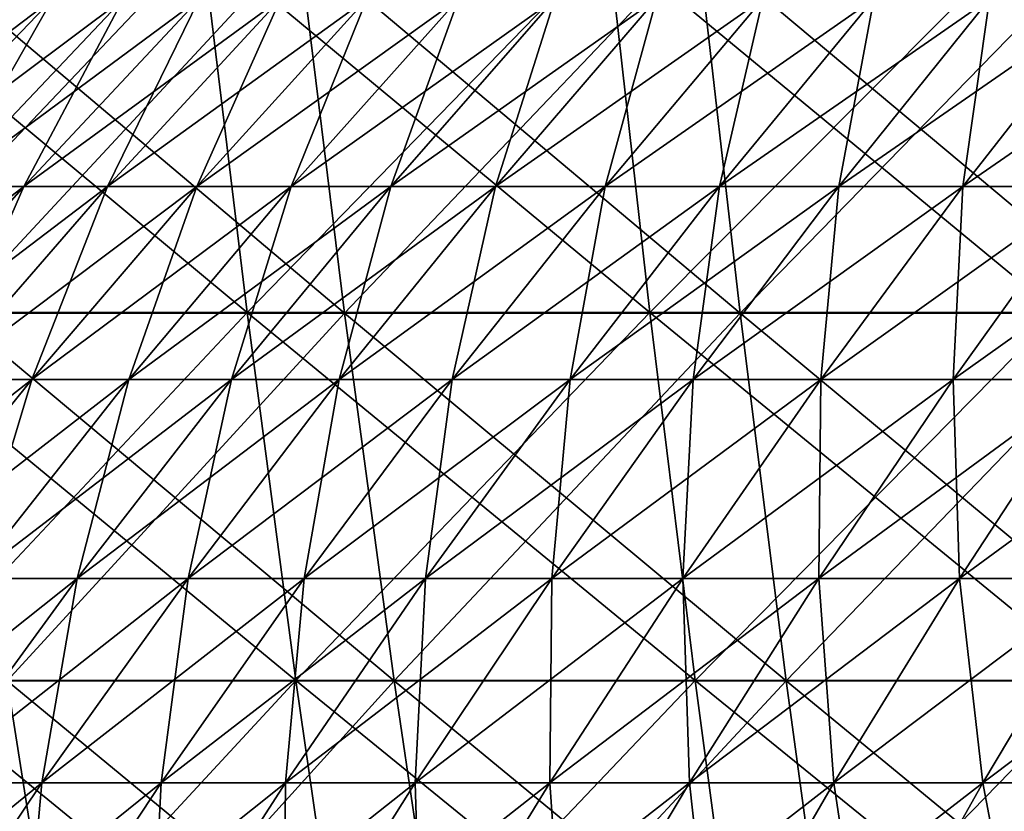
# Model space of a CAD drawing. Header units: millimetres. Extents: x -125 to 125, y -45 to 4025.
# Tile 412 of 656: x -48 to -40, y 3982 to 3989. Entities that reach past the tile are written whole.
import ezdxf

# ---------------------------------------------------------------- set-up
doc = ezdxf.new("R2010")
doc.units = ezdxf.units.MM
doc.header["$LTSCALE"] = 6.999206
for name, color, linetype in [('21', 7, 'CONTINUOUS'), ('22', 7, 'CONTINUOUS'), ('23', 7, 'CONTINUOUS'), ('24', 7, 'CONTINUOUS'), ('26', 7, 'CONTINUOUS'), ('27', 7, 'CONTINUOUS')]:
    doc.layers.add(name, color=color, linetype=linetype)

msp = doc.modelspace()

# ---------------------------------------------------------------- linework, layer by layer
at = {"layer": '21', "color": 7, "linetype": 'CONTINUOUS'}
for points in [[(-49.6822, 3986.3304, 107.9877), (-46.3332, 3986.3304, 109.4664), (-50.0887, 3989.4591, 108.8713), (-49.6822, 3986.3304, 107.9877)], [(-50.0887, 3989.4591, 108.8713), (-46.3332, 3986.3304, 109.4664), (-46.7123, 3989.4591, 110.3621), (-50.0887, 3989.4591, 108.8713)], [(-46.3332, 3986.3304, 109.4664), (-42.9402, 3986.3304, 110.8413), (-46.7123, 3989.4591, 110.3621), (-46.3332, 3986.3304, 109.4664)], [(-46.7123, 3989.4591, 110.3621), (-42.9402, 3986.3304, 110.8413), (-43.2915, 3989.4591, 111.7483), (-46.7123, 3989.4591, 110.3621)], [(-42.9402, 3986.3304, 110.8413), (-39.5064, 3986.3304, 112.1111), (-43.2915, 3989.4591, 111.7483), (-42.9402, 3986.3304, 110.8413)], [(-43.2915, 3989.4591, 111.7483), (-39.5064, 3986.3304, 112.1111), (-39.8297, 3989.4591, 113.0285), (-43.2915, 3989.4591, 111.7483)], [(-49.2415, 3983.2282, 107.0299), (-45.9222, 3983.2282, 108.4955), (-49.6822, 3986.3304, 107.9877), (-49.2415, 3983.2282, 107.0299)], [(-49.6822, 3986.3304, 107.9877), (-45.9222, 3983.2282, 108.4955), (-46.3332, 3986.3304, 109.4664), (-49.6822, 3986.3304, 107.9877)], [(-45.9222, 3983.2282, 108.4955), (-42.5593, 3983.2282, 109.8582), (-46.3332, 3986.3304, 109.4664), (-45.9222, 3983.2282, 108.4955)], [(-46.3332, 3986.3304, 109.4664), (-42.5593, 3983.2282, 109.8582), (-42.9402, 3986.3304, 110.8413), (-46.3332, 3986.3304, 109.4664)], [(-42.5593, 3983.2282, 109.8582), (-39.156, 3983.2282, 111.1167), (-42.9402, 3986.3304, 110.8413), (-42.5593, 3983.2282, 109.8582)], [(-42.9402, 3986.3304, 110.8413), (-39.156, 3983.2282, 111.1167), (-39.5064, 3986.3304, 112.1111), (-42.9402, 3986.3304, 110.8413)], [(-48.7671, 3980.1548, 105.9985), (-45.4797, 3980.1548, 107.45), (-49.2415, 3983.2282, 107.0299), (-48.7671, 3980.1548, 105.9985)], [(-49.2415, 3983.2282, 107.0299), (-45.4797, 3980.1548, 107.45), (-45.9222, 3983.2282, 108.4955), (-49.2415, 3983.2282, 107.0299)], [(-45.4797, 3980.1548, 107.45), (-42.1492, 3980.1548, 108.7996), (-45.9222, 3983.2282, 108.4955), (-45.4797, 3980.1548, 107.45)], [(-45.9222, 3983.2282, 108.4955), (-42.1492, 3980.1548, 108.7996), (-42.5593, 3983.2282, 109.8582), (-45.9222, 3983.2282, 108.4955)], [(-42.1492, 3980.1548, 108.7996), (-38.7787, 3980.1548, 110.046), (-42.5593, 3983.2282, 109.8582), (-42.1492, 3980.1548, 108.7996)], [(-42.5593, 3983.2282, 109.8582), (-38.7787, 3980.1548, 110.046), (-39.156, 3983.2282, 111.1167), (-42.5593, 3983.2282, 109.8582)]]:
    msp.add_3dface(points, dxfattribs=at)
at = {"layer": '22', "color": 7, "linetype": 'CONTINUOUS'}
for points in [[(-46.7123, 3989.4591, -110.3621), (-49.6822, 3986.3304, -107.9877), (-50.0887, 3989.4591, -108.8713), (-46.7123, 3989.4591, -110.3621)], [(-46.3332, 3986.3304, -109.4664), (-49.6822, 3986.3304, -107.9877), (-46.7123, 3989.4591, -110.3621), (-46.3332, 3986.3304, -109.4664)], [(-43.2915, 3989.4591, -111.7483), (-46.3332, 3986.3304, -109.4664), (-46.7123, 3989.4591, -110.3621), (-43.2915, 3989.4591, -111.7483)], [(-42.9402, 3986.3304, -110.8413), (-46.3332, 3986.3304, -109.4664), (-43.2915, 3989.4591, -111.7483), (-42.9402, 3986.3304, -110.8413)], [(-39.8297, 3989.4591, -113.0285), (-42.9402, 3986.3304, -110.8413), (-43.2915, 3989.4591, -111.7483), (-39.8297, 3989.4591, -113.0285)], [(-39.5064, 3986.3304, -112.1111), (-42.9402, 3986.3304, -110.8413), (-39.8297, 3989.4591, -113.0285), (-39.5064, 3986.3304, -112.1111)], [(-46.3332, 3986.3304, -109.4664), (-49.2415, 3983.2282, -107.0299), (-49.6822, 3986.3304, -107.9877), (-46.3332, 3986.3304, -109.4664)], [(-45.9222, 3983.2282, -108.4955), (-49.2415, 3983.2282, -107.0299), (-46.3332, 3986.3304, -109.4664), (-45.9222, 3983.2282, -108.4955)], [(-42.9402, 3986.3304, -110.8413), (-45.9222, 3983.2282, -108.4955), (-46.3332, 3986.3304, -109.4664), (-42.9402, 3986.3304, -110.8413)], [(-42.5593, 3983.2282, -109.8582), (-45.9222, 3983.2282, -108.4955), (-42.9402, 3986.3304, -110.8413), (-42.5593, 3983.2282, -109.8582)], [(-39.5064, 3986.3304, -112.1111), (-42.5593, 3983.2282, -109.8582), (-42.9402, 3986.3304, -110.8413), (-39.5064, 3986.3304, -112.1111)], [(-39.156, 3983.2282, -111.1167), (-42.5593, 3983.2282, -109.8582), (-39.5064, 3986.3304, -112.1111), (-39.156, 3983.2282, -111.1167)], [(-45.9222, 3983.2282, -108.4955), (-48.7671, 3980.1548, -105.9985), (-49.2415, 3983.2282, -107.0299), (-45.9222, 3983.2282, -108.4955)], [(-45.4797, 3980.1548, -107.45), (-48.7671, 3980.1548, -105.9985), (-45.9222, 3983.2282, -108.4955), (-45.4797, 3980.1548, -107.45)], [(-42.5593, 3983.2282, -109.8582), (-45.4797, 3980.1548, -107.45), (-45.9222, 3983.2282, -108.4955), (-42.5593, 3983.2282, -109.8582)], [(-42.1492, 3980.1548, -108.7996), (-45.4797, 3980.1548, -107.45), (-42.5593, 3983.2282, -109.8582), (-42.1492, 3980.1548, -108.7996)], [(-39.156, 3983.2282, -111.1167), (-42.1492, 3980.1548, -108.7996), (-42.5593, 3983.2282, -109.8582), (-39.156, 3983.2282, -111.1167)], [(-38.7787, 3980.1548, -110.046), (-42.1492, 3980.1548, -108.7996), (-39.156, 3983.2282, -111.1167), (-38.7787, 3980.1548, -110.046)]]:
    msp.add_3dface(points, dxfattribs=at)
at = {"layer": '23', "color": 7, "linetype": 'CONTINUOUS'}
for points in [[(-48.8017, 3986.3251, -106.0738), (-45.512, 3986.3251, -107.5263), (-49.2152, 3989.451, -106.9726), (-48.8017, 3986.3251, -106.0738)], [(-49.2152, 3989.451, -106.9726), (-45.512, 3986.3251, -107.5263), (-45.8976, 3989.451, -108.4374), (-49.2152, 3989.451, -106.9726)], [(-45.512, 3986.3251, -107.5263), (-42.1791, 3986.3251, -108.8769), (-45.8976, 3989.451, -108.4374), (-45.512, 3986.3251, -107.5263)], [(-45.8976, 3989.451, -108.4374), (-42.1791, 3986.3251, -108.8769), (-42.5365, 3989.451, -109.7994), (-45.8976, 3989.451, -108.4374)], [(-42.1791, 3986.3251, -108.8769), (-38.8062, 3986.3251, -110.1241), (-42.5365, 3989.451, -109.7994), (-42.1791, 3986.3251, -108.8769)], [(-42.5365, 3989.451, -109.7994), (-38.8062, 3986.3251, -110.1241), (-39.1351, 3989.451, -111.0572), (-42.5365, 3989.451, -109.7994)], [(-48.3535, 3983.2267, -105.0996), (-45.094, 3983.2267, -106.5388), (-48.8017, 3986.3251, -106.0738), (-48.3535, 3983.2267, -105.0996)], [(-48.8017, 3986.3251, -106.0738), (-45.094, 3983.2267, -106.5388), (-45.512, 3986.3251, -107.5263), (-48.8017, 3986.3251, -106.0738)], [(-45.094, 3983.2267, -106.5388), (-41.7918, 3983.2267, -107.877), (-45.512, 3986.3251, -107.5263), (-45.094, 3983.2267, -106.5388)], [(-45.512, 3986.3251, -107.5263), (-41.7918, 3983.2267, -107.877), (-42.1791, 3986.3251, -108.8769), (-45.512, 3986.3251, -107.5263)], [(-41.7918, 3983.2267, -107.877), (-38.4499, 3983.2267, -109.1128), (-42.1791, 3986.3251, -108.8769), (-41.7918, 3983.2267, -107.877)], [(-42.1791, 3986.3251, -108.8769), (-38.4499, 3983.2267, -109.1128), (-38.8062, 3986.3251, -110.1241), (-42.1791, 3986.3251, -108.8769)], [(-51.0525, 3980.158, -102.5272), (-47.871, 3980.158, -104.0508), (-51.5671, 3983.2267, -103.5607), (-51.0525, 3980.158, -102.5272)], [(-51.5671, 3983.2267, -103.5607), (-47.871, 3980.158, -104.0508), (-48.3535, 3983.2267, -105.0996), (-51.5671, 3983.2267, -103.5607)], [(-47.871, 3980.158, -104.0508), (-44.644, 3980.158, -105.4756), (-48.3535, 3983.2267, -105.0996), (-47.871, 3980.158, -104.0508)], [(-48.3535, 3983.2267, -105.0996), (-44.644, 3980.158, -105.4756), (-45.094, 3983.2267, -106.5388), (-48.3535, 3983.2267, -105.0996)], [(-44.644, 3980.158, -105.4756), (-41.3747, 3980.158, -106.8004), (-45.094, 3983.2267, -106.5388), (-44.644, 3980.158, -105.4756)], [(-45.094, 3983.2267, -106.5388), (-41.3747, 3980.158, -106.8004), (-41.7918, 3983.2267, -107.877), (-45.094, 3983.2267, -106.5388)], [(-41.3747, 3980.158, -106.8004), (-38.0662, 3980.158, -108.0239), (-41.7918, 3983.2267, -107.877), (-41.3747, 3980.158, -106.8004)], [(-41.7918, 3983.2267, -107.877), (-38.0662, 3980.158, -108.0239), (-38.4499, 3983.2267, -109.1128), (-41.7918, 3983.2267, -107.877)]]:
    msp.add_3dface(points, dxfattribs=at)
at = {"layer": '24', "color": 7, "linetype": 'CONTINUOUS'}
for points in [[(-45.8976, 3989.451, 108.4374), (-48.8017, 3986.3251, 106.0738), (-49.2152, 3989.451, 106.9726), (-45.8976, 3989.451, 108.4374)], [(-45.512, 3986.3251, 107.5263), (-48.8017, 3986.3251, 106.0738), (-45.8976, 3989.451, 108.4374), (-45.512, 3986.3251, 107.5263)], [(-42.5365, 3989.451, 109.7994), (-45.512, 3986.3251, 107.5263), (-45.8976, 3989.451, 108.4374), (-42.5365, 3989.451, 109.7994)], [(-42.1791, 3986.3251, 108.8769), (-45.512, 3986.3251, 107.5263), (-42.5365, 3989.451, 109.7994), (-42.1791, 3986.3251, 108.8769)], [(-39.1351, 3989.451, 111.0572), (-42.1791, 3986.3251, 108.8769), (-42.5365, 3989.451, 109.7994), (-39.1351, 3989.451, 111.0572)], [(-38.8062, 3986.3251, 110.1241), (-42.1791, 3986.3251, 108.8769), (-39.1351, 3989.451, 111.0572), (-38.8062, 3986.3251, 110.1241)], [(-45.512, 3986.3251, 107.5263), (-48.3535, 3983.2267, 105.0996), (-48.8017, 3986.3251, 106.0738), (-45.512, 3986.3251, 107.5263)], [(-45.094, 3983.2267, 106.5388), (-48.3535, 3983.2267, 105.0996), (-45.512, 3986.3251, 107.5263), (-45.094, 3983.2267, 106.5388)], [(-42.1791, 3986.3251, 108.8769), (-45.094, 3983.2267, 106.5388), (-45.512, 3986.3251, 107.5263), (-42.1791, 3986.3251, 108.8769)], [(-41.7918, 3983.2267, 107.877), (-45.094, 3983.2267, 106.5388), (-42.1791, 3986.3251, 108.8769), (-41.7918, 3983.2267, 107.877)], [(-38.8062, 3986.3251, 110.1241), (-41.7918, 3983.2267, 107.877), (-42.1791, 3986.3251, 108.8769), (-38.8062, 3986.3251, 110.1241)], [(-38.4499, 3983.2267, 109.1128), (-41.7918, 3983.2267, 107.877), (-38.8062, 3986.3251, 110.1241), (-38.4499, 3983.2267, 109.1128)], [(-47.871, 3980.158, 104.0508), (-51.0525, 3980.158, 102.5272), (-48.3535, 3983.2267, 105.0996), (-47.871, 3980.158, 104.0508)], [(-45.094, 3983.2267, 106.5388), (-47.871, 3980.158, 104.0508), (-48.3535, 3983.2267, 105.0996), (-45.094, 3983.2267, 106.5388)], [(-44.644, 3980.158, 105.4756), (-47.871, 3980.158, 104.0508), (-45.094, 3983.2267, 106.5388), (-44.644, 3980.158, 105.4756)], [(-41.7918, 3983.2267, 107.877), (-44.644, 3980.158, 105.4756), (-45.094, 3983.2267, 106.5388), (-41.7918, 3983.2267, 107.877)], [(-41.3747, 3980.158, 106.8004), (-44.644, 3980.158, 105.4756), (-41.7918, 3983.2267, 107.877), (-41.3747, 3980.158, 106.8004)], [(-38.4499, 3983.2267, 109.1128), (-41.3747, 3980.158, 106.8004), (-41.7918, 3983.2267, 107.877), (-38.4499, 3983.2267, 109.1128)], [(-38.0662, 3980.158, 108.0239), (-41.3747, 3980.158, 106.8004), (-38.4499, 3983.2267, 109.1128), (-38.0662, 3980.158, 108.0239)]]:
    msp.add_3dface(points, dxfattribs=at)
at = {"layer": '26', "color": 7, "linetype": 'CONTINUOUS'}
for points in [[(-49.4891, 3987.3929, 19.1722), (-48.8753, 3987.3929, 20.6871), (-47.9726, 3988.9733, 18.5847), (-49.4891, 3987.3929, 19.1722)], [(-48.5221, 3988.9733, 17.0985), (-49.4891, 3987.3929, 19.1722), (-47.9726, 3988.9733, 18.5847), (-48.5221, 3988.9733, 17.0985)], [(-48.8753, 3987.3929, 20.6871), (-48.215, 3987.3929, 22.1824), (-47.3775, 3988.9733, 20.0532), (-48.8753, 3987.3929, 20.6871)], [(-47.9726, 3988.9733, 18.5847), (-48.8753, 3987.3929, 20.6871), (-47.3775, 3988.9733, 20.0532), (-47.9726, 3988.9733, 18.5847)], [(-48.215, 3987.3929, 22.1824), (-47.509, 3987.3929, 23.6567), (-46.7375, 3988.9733, 21.5027), (-48.215, 3987.3929, 22.1824)], [(-47.3775, 3988.9733, 20.0532), (-48.215, 3987.3929, 22.1824), (-46.7375, 3988.9733, 21.5027), (-47.3775, 3988.9733, 20.0532)], [(-47.509, 3987.3929, 23.6567), (-46.758, 3987.3929, 25.1085), (-46.0531, 3988.9733, 22.9317), (-47.509, 3987.3929, 23.6567)], [(-46.7375, 3988.9733, 21.5027), (-47.509, 3987.3929, 23.6567), (-46.0531, 3988.9733, 22.9317), (-46.7375, 3988.9733, 21.5027)], [(-46.758, 3987.3929, 25.1085), (-45.9626, 3987.3929, 26.5365), (-45.3251, 3988.9733, 24.3391), (-46.758, 3987.3929, 25.1085)], [(-46.0531, 3988.9733, 22.9317), (-46.758, 3987.3929, 25.1085), (-45.3251, 3988.9733, 24.3391), (-46.0531, 3988.9733, 22.9317)], [(-45.9626, 3987.3929, 26.5365), (-45.1236, 3987.3929, 27.9394), (-44.5541, 3988.9733, 25.7233), (-45.9626, 3987.3929, 26.5365)], [(-45.3251, 3988.9733, 24.3391), (-45.9626, 3987.3929, 26.5365), (-44.5541, 3988.9733, 25.7233), (-45.3251, 3988.9733, 24.3391)], [(-45.1236, 3987.3929, 27.9394), (-44.2418, 3987.3929, 29.3157), (-43.7408, 3988.9733, 27.0832), (-45.1236, 3987.3929, 27.9394)], [(-44.5541, 3988.9733, 25.7233), (-45.1236, 3987.3929, 27.9394), (-43.7408, 3988.9733, 27.0832), (-44.5541, 3988.9733, 25.7233)], [(-44.2418, 3987.3929, 29.3157), (-43.3181, 3987.3929, 30.6642), (-42.886, 3988.9733, 28.4173), (-44.2418, 3987.3929, 29.3157)], [(-43.7408, 3988.9733, 27.0832), (-44.2418, 3987.3929, 29.3157), (-42.886, 3988.9733, 28.4173), (-43.7408, 3988.9733, 27.0832)], [(-43.3181, 3987.3929, 30.6642), (-42.3532, 3987.3929, 31.9837), (-41.9906, 3988.9733, 29.7245), (-43.3181, 3987.3929, 30.6642)], [(-42.886, 3988.9733, 28.4173), (-43.3181, 3987.3929, 30.6642), (-41.9906, 3988.9733, 29.7245), (-42.886, 3988.9733, 28.4173)], [(-42.3532, 3987.3929, 31.9837), (-41.3482, 3987.3929, 33.2728), (-41.0553, 3988.9733, 31.0035), (-42.3532, 3987.3929, 31.9837)], [(-41.9906, 3988.9733, 29.7245), (-42.3532, 3987.3929, 31.9837), (-41.0553, 3988.9733, 31.0035), (-41.9906, 3988.9733, 29.7245)], [(-41.3482, 3987.3929, 33.2728), (-40.3039, 3987.3929, 34.5303), (-40.0811, 3988.9733, 32.2531), (-41.3482, 3987.3929, 33.2728)], [(-41.0553, 3988.9733, 31.0035), (-41.3482, 3987.3929, 33.2728), (-40.0811, 3988.9733, 32.2531), (-41.0553, 3988.9733, 31.0035)], [(-40.3039, 3987.3929, 34.5303), (-39.2215, 3987.3929, 35.7551), (-39.0688, 3988.9733, 33.4721), (-40.3039, 3987.3929, 34.5303)], [(-40.0811, 3988.9733, 32.2531), (-40.3039, 3987.3929, 34.5303), (-39.0688, 3988.9733, 33.4721), (-40.0811, 3988.9733, 32.2531)], [(-49.6485, 3985.7641, 22.8419), (-48.9215, 3985.7641, 24.36), (-48.215, 3987.3929, 22.1824), (-49.6485, 3985.7641, 22.8419)], [(-48.8753, 3987.3929, 20.6871), (-49.6485, 3985.7641, 22.8419), (-48.215, 3987.3929, 22.1824), (-48.8753, 3987.3929, 20.6871)], [(-48.9215, 3985.7641, 24.36), (-48.1481, 3985.7641, 25.855), (-47.509, 3987.3929, 23.6567), (-48.9215, 3985.7641, 24.36)], [(-48.215, 3987.3929, 22.1824), (-48.9215, 3985.7641, 24.36), (-47.509, 3987.3929, 23.6567), (-48.215, 3987.3929, 22.1824)], [(-48.1481, 3985.7641, 25.855), (-47.3291, 3985.7641, 27.3255), (-46.758, 3987.3929, 25.1085), (-48.1481, 3985.7641, 25.855)], [(-47.509, 3987.3929, 23.6567), (-48.1481, 3985.7641, 25.855), (-46.758, 3987.3929, 25.1085), (-47.509, 3987.3929, 23.6567)], [(-47.3291, 3985.7641, 27.3255), (-46.4652, 3985.7641, 28.77), (-45.9626, 3987.3929, 26.5365), (-47.3291, 3985.7641, 27.3255)], [(-46.758, 3987.3929, 25.1085), (-47.3291, 3985.7641, 27.3255), (-45.9626, 3987.3929, 26.5365), (-46.758, 3987.3929, 25.1085)], [(-46.4652, 3985.7641, 28.77), (-45.5571, 3985.7641, 30.1873), (-45.1236, 3987.3929, 27.9394), (-46.4652, 3985.7641, 28.77)], [(-45.9626, 3987.3929, 26.5365), (-46.4652, 3985.7641, 28.77), (-45.1236, 3987.3929, 27.9394), (-45.9626, 3987.3929, 26.5365)], [(-45.5571, 3985.7641, 30.1873), (-44.6059, 3985.7641, 31.5759), (-44.2418, 3987.3929, 29.3157), (-45.5571, 3985.7641, 30.1873)], [(-45.1236, 3987.3929, 27.9394), (-45.5571, 3985.7641, 30.1873), (-44.2418, 3987.3929, 29.3157), (-45.1236, 3987.3929, 27.9394)], [(-44.6059, 3985.7641, 31.5759), (-43.6124, 3985.7641, 32.9345), (-43.3181, 3987.3929, 30.6642), (-44.6059, 3985.7641, 31.5759)], [(-44.2418, 3987.3929, 29.3157), (-44.6059, 3985.7641, 31.5759), (-43.3181, 3987.3929, 30.6642), (-44.2418, 3987.3929, 29.3157)], [(-43.6124, 3985.7641, 32.9345), (-42.5775, 3985.7641, 34.262), (-42.3532, 3987.3929, 31.9837), (-43.6124, 3985.7641, 32.9345)], [(-43.3181, 3987.3929, 30.6642), (-43.6124, 3985.7641, 32.9345), (-42.3532, 3987.3929, 31.9837), (-43.3181, 3987.3929, 30.6642)], [(-42.5775, 3985.7641, 34.262), (-41.5022, 3985.7641, 35.5569), (-41.3482, 3987.3929, 33.2728), (-42.5775, 3985.7641, 34.262)], [(-42.3532, 3987.3929, 31.9837), (-42.5775, 3985.7641, 34.262), (-41.3482, 3987.3929, 33.2728), (-42.3532, 3987.3929, 31.9837)], [(-41.5022, 3985.7641, 35.5569), (-40.3875, 3985.7641, 36.8181), (-40.3039, 3987.3929, 34.5303), (-41.5022, 3985.7641, 35.5569)], [(-41.3482, 3987.3929, 33.2728), (-41.5022, 3985.7641, 35.5569), (-40.3039, 3987.3929, 34.5303), (-41.3482, 3987.3929, 33.2728)], [(-40.3875, 3985.7641, 36.8181), (-39.2346, 3985.7641, 38.0444), (-39.2215, 3987.3929, 35.7551), (-40.3875, 3985.7641, 36.8181)], [(-40.3039, 3987.3929, 34.5303), (-40.3875, 3985.7641, 36.8181), (-39.2215, 3987.3929, 35.7551), (-40.3039, 3987.3929, 34.5303)], [(-49.4943, 3984.0884, 26.5779), (-48.6523, 3984.0884, 28.0894), (-48.1481, 3985.7641, 25.855), (-49.4943, 3984.0884, 26.5779)], [(-48.9215, 3985.7641, 24.36), (-49.4943, 3984.0884, 26.5779), (-48.1481, 3985.7641, 25.855), (-48.9215, 3985.7641, 24.36)], [(-48.6523, 3984.0884, 28.0894), (-47.7642, 3984.0884, 29.5744), (-47.3291, 3985.7641, 27.3255), (-48.6523, 3984.0884, 28.0894)], [(-48.1481, 3985.7641, 25.855), (-48.6523, 3984.0884, 28.0894), (-47.3291, 3985.7641, 27.3255), (-48.1481, 3985.7641, 25.855)], [(-47.7642, 3984.0884, 29.5744), (-46.8308, 3984.0884, 31.0312), (-46.4652, 3985.7641, 28.77), (-47.7642, 3984.0884, 29.5744)], [(-47.3291, 3985.7641, 27.3255), (-47.7642, 3984.0884, 29.5744), (-46.4652, 3985.7641, 28.77), (-47.3291, 3985.7641, 27.3255)], [(-46.8308, 3984.0884, 31.0312), (-45.853, 3984.0884, 32.4587), (-45.5571, 3985.7641, 30.1873), (-46.8308, 3984.0884, 31.0312)], [(-46.4652, 3985.7641, 28.77), (-46.8308, 3984.0884, 31.0312), (-45.5571, 3985.7641, 30.1873), (-46.4652, 3985.7641, 28.77)], [(-45.853, 3984.0884, 32.4587), (-44.8317, 3984.0884, 33.8553), (-44.6059, 3985.7641, 31.5759), (-45.853, 3984.0884, 32.4587)], [(-45.5571, 3985.7641, 30.1873), (-45.853, 3984.0884, 32.4587), (-44.6059, 3985.7641, 31.5759), (-45.5571, 3985.7641, 30.1873)], [(-44.8317, 3984.0884, 33.8553), (-43.7679, 3984.0884, 35.2199), (-43.6124, 3985.7641, 32.9345), (-44.8317, 3984.0884, 33.8553)], [(-44.6059, 3985.7641, 31.5759), (-44.8317, 3984.0884, 33.8553), (-43.6124, 3985.7641, 32.9345), (-44.6059, 3985.7641, 31.5759)], [(-43.7679, 3984.0884, 35.2199), (-42.6625, 3984.0884, 36.551), (-42.5775, 3985.7641, 34.262), (-43.7679, 3984.0884, 35.2199)], [(-43.6124, 3985.7641, 32.9345), (-43.7679, 3984.0884, 35.2199), (-42.5775, 3985.7641, 34.262), (-43.6124, 3985.7641, 32.9345)], [(-42.6625, 3984.0884, 36.551), (-41.5167, 3984.0884, 37.8474), (-41.5022, 3985.7641, 35.5569), (-42.6625, 3984.0884, 36.551)], [(-42.5775, 3985.7641, 34.262), (-42.6625, 3984.0884, 36.551), (-41.5022, 3985.7641, 35.5569), (-42.5775, 3985.7641, 34.262)], [(-41.5167, 3984.0884, 37.8474), (-40.3315, 3984.0884, 39.108), (-40.3875, 3985.7641, 36.8181), (-41.5167, 3984.0884, 37.8474)], [(-41.5022, 3985.7641, 35.5569), (-41.5167, 3984.0884, 37.8474), (-40.3875, 3985.7641, 36.8181), (-41.5022, 3985.7641, 35.5569)], [(-40.3875, 3985.7641, 36.8181), (-40.3315, 3984.0884, 39.108), (-39.2346, 3985.7641, 38.0444), (-40.3875, 3985.7641, 36.8181)], [(-40.3315, 3984.0884, 39.108), (-39.108, 3984.0884, 40.3315), (-39.2346, 3985.7641, 38.0444), (-40.3315, 3984.0884, 39.108)], [(-49.0196, 3982.3672, 30.3517), (-48.0617, 3982.3672, 31.8468), (-47.7642, 3984.0884, 29.5744), (-49.0196, 3982.3672, 30.3517)], [(-48.6523, 3984.0884, 28.0894), (-49.0196, 3982.3672, 30.3517), (-47.7642, 3984.0884, 29.5744), (-48.6523, 3984.0884, 28.0894)], [(-48.0617, 3982.3672, 31.8468), (-47.0582, 3982.3672, 33.3118), (-46.8308, 3984.0884, 31.0312), (-48.0617, 3982.3672, 31.8468)], [(-47.7642, 3984.0884, 29.5744), (-48.0617, 3982.3672, 31.8468), (-46.8308, 3984.0884, 31.0312), (-47.7642, 3984.0884, 29.5744)], [(-47.0582, 3982.3672, 33.3118), (-46.01, 3982.3672, 34.7451), (-45.853, 3984.0884, 32.4587), (-47.0582, 3982.3672, 33.3118)], [(-46.8308, 3984.0884, 31.0312), (-47.0582, 3982.3672, 33.3118), (-45.853, 3984.0884, 32.4587), (-46.8308, 3984.0884, 31.0312)], [(-46.01, 3982.3672, 34.7451), (-44.9182, 3982.3672, 36.1455), (-44.8317, 3984.0884, 33.8553), (-46.01, 3982.3672, 34.7451)], [(-45.853, 3984.0884, 32.4587), (-46.01, 3982.3672, 34.7451), (-44.8317, 3984.0884, 33.8553), (-45.853, 3984.0884, 32.4587)], [(-44.9182, 3982.3672, 36.1455), (-43.7838, 3982.3672, 37.5117), (-43.7679, 3984.0884, 35.2199), (-44.9182, 3982.3672, 36.1455)], [(-44.8317, 3984.0884, 33.8553), (-44.9182, 3982.3672, 36.1455), (-43.7679, 3984.0884, 35.2199), (-44.8317, 3984.0884, 33.8553)], [(-43.7838, 3982.3672, 37.5117), (-42.6079, 3982.3672, 38.8422), (-42.6625, 3984.0884, 36.551), (-43.7838, 3982.3672, 37.5117)], [(-43.7679, 3984.0884, 35.2199), (-43.7838, 3982.3672, 37.5117), (-42.6625, 3984.0884, 36.551), (-43.7679, 3984.0884, 35.2199)], [(-42.6625, 3984.0884, 36.551), (-42.6079, 3982.3672, 38.8422), (-41.5167, 3984.0884, 37.8474), (-42.6625, 3984.0884, 36.551)], [(-42.6079, 3982.3672, 38.8422), (-41.3915, 3982.3672, 40.1359), (-41.5167, 3984.0884, 37.8474), (-42.6079, 3982.3672, 38.8422)], [(-41.5167, 3984.0884, 37.8474), (-41.3915, 3982.3672, 40.1359), (-40.3315, 3984.0884, 39.108), (-41.5167, 3984.0884, 37.8474)], [(-41.3915, 3982.3672, 40.1359), (-40.1359, 3982.3672, 41.3915), (-40.3315, 3984.0884, 39.108), (-41.3915, 3982.3672, 40.1359)], [(-40.3315, 3984.0884, 39.108), (-40.1359, 3982.3672, 41.3915), (-39.108, 3984.0884, 40.3315), (-40.3315, 3984.0884, 39.108)], [(-40.1359, 3982.3672, 41.3915), (-38.8422, 3982.3672, 42.6079), (-39.108, 3984.0884, 40.3315), (-40.1359, 3982.3672, 41.3915)], [(-49.2486, 3980.6022, 32.6333), (-48.2203, 3980.6022, 34.1344), (-48.0617, 3982.3672, 31.8468), (-49.2486, 3980.6022, 32.6333)], [(-49.0196, 3982.3672, 30.3517), (-49.2486, 3980.6022, 32.6333), (-48.0617, 3982.3672, 31.8468), (-49.0196, 3982.3672, 30.3517)], [(-48.2203, 3980.6022, 34.1344), (-47.1463, 3980.6022, 35.6032), (-47.0582, 3982.3672, 33.3118), (-48.2203, 3980.6022, 34.1344)], [(-48.0617, 3982.3672, 31.8468), (-48.2203, 3980.6022, 34.1344), (-47.0582, 3982.3672, 33.3118), (-48.0617, 3982.3672, 31.8468)], [(-47.1463, 3980.6022, 35.6032), (-46.0275, 3980.6022, 37.0382), (-46.01, 3982.3672, 34.7451), (-47.1463, 3980.6022, 35.6032)], [(-47.0582, 3982.3672, 33.3118), (-47.1463, 3980.6022, 35.6032), (-46.01, 3982.3672, 34.7451), (-47.0582, 3982.3672, 33.3118)], [(-46.0275, 3980.6022, 37.0382), (-44.8651, 3980.6022, 38.438), (-44.9182, 3982.3672, 36.1455), (-46.0275, 3980.6022, 37.0382)], [(-46.01, 3982.3672, 34.7451), (-46.0275, 3980.6022, 37.0382), (-44.9182, 3982.3672, 36.1455), (-46.01, 3982.3672, 34.7451)], [(-44.9182, 3982.3672, 36.1455), (-44.8651, 3980.6022, 38.438), (-43.7838, 3982.3672, 37.5117), (-44.9182, 3982.3672, 36.1455)], [(-44.8651, 3980.6022, 38.438), (-43.6601, 3980.6022, 39.8014), (-43.7838, 3982.3672, 37.5117), (-44.8651, 3980.6022, 38.438)], [(-43.7838, 3982.3672, 37.5117), (-43.6601, 3980.6022, 39.8014), (-42.6079, 3982.3672, 38.8422), (-43.7838, 3982.3672, 37.5117)], [(-43.6601, 3980.6022, 39.8014), (-42.4137, 3980.6022, 41.1271), (-42.6079, 3982.3672, 38.8422), (-43.6601, 3980.6022, 39.8014)], [(-42.6079, 3982.3672, 38.8422), (-42.4137, 3980.6022, 41.1271), (-41.3915, 3982.3672, 40.1359), (-42.6079, 3982.3672, 38.8422)], [(-42.4137, 3980.6022, 41.1271), (-41.1271, 3980.6022, 42.4137), (-41.3915, 3982.3672, 40.1359), (-42.4137, 3980.6022, 41.1271)], [(-41.3915, 3982.3672, 40.1359), (-41.1271, 3980.6022, 42.4137), (-40.1359, 3982.3672, 41.3915), (-41.3915, 3982.3672, 40.1359)], [(-41.1271, 3980.6022, 42.4137), (-39.8014, 3980.6022, 43.6601), (-40.1359, 3982.3672, 41.3915), (-41.1271, 3980.6022, 42.4137)], [(-40.1359, 3982.3672, 41.3915), (-39.8014, 3980.6022, 43.6601), (-38.8422, 3982.3672, 42.6079), (-40.1359, 3982.3672, 41.3915)]]:
    msp.add_3dface(points, dxfattribs=at)
at = {"layer": '27', "color": 7, "linetype": 'CONTINUOUS'}
for points in [[(-49.4891, 3987.3929, -19.1722), (-50.0561, 3987.3929, -17.6391), (-47.9726, 3988.9733, -18.5847), (-49.4891, 3987.3929, -19.1722)], [(-47.9726, 3988.9733, -18.5847), (-50.0561, 3987.3929, -17.6391), (-48.5221, 3988.9733, -17.0985), (-47.9726, 3988.9733, -18.5847)], [(-48.8753, 3987.3929, -20.6871), (-49.4891, 3987.3929, -19.1722), (-47.3775, 3988.9733, -20.0532), (-48.8753, 3987.3929, -20.6871)], [(-47.3775, 3988.9733, -20.0532), (-49.4891, 3987.3929, -19.1722), (-47.9726, 3988.9733, -18.5847), (-47.3775, 3988.9733, -20.0532)], [(-48.215, 3987.3929, -22.1824), (-48.8753, 3987.3929, -20.6871), (-46.7375, 3988.9733, -21.5027), (-48.215, 3987.3929, -22.1824)], [(-46.7375, 3988.9733, -21.5027), (-48.8753, 3987.3929, -20.6871), (-47.3775, 3988.9733, -20.0532), (-46.7375, 3988.9733, -21.5027)], [(-47.509, 3987.3929, -23.6567), (-48.215, 3987.3929, -22.1824), (-46.0531, 3988.9733, -22.9317), (-47.509, 3987.3929, -23.6567)], [(-46.0531, 3988.9733, -22.9317), (-48.215, 3987.3929, -22.1824), (-46.7375, 3988.9733, -21.5027), (-46.0531, 3988.9733, -22.9317)], [(-46.758, 3987.3929, -25.1085), (-47.509, 3987.3929, -23.6567), (-45.3251, 3988.9733, -24.3391), (-46.758, 3987.3929, -25.1085)], [(-45.3251, 3988.9733, -24.3391), (-47.509, 3987.3929, -23.6567), (-46.0531, 3988.9733, -22.9317), (-45.3251, 3988.9733, -24.3391)], [(-45.9626, 3987.3929, -26.5365), (-46.758, 3987.3929, -25.1085), (-44.5541, 3988.9733, -25.7233), (-45.9626, 3987.3929, -26.5365)], [(-44.5541, 3988.9733, -25.7233), (-46.758, 3987.3929, -25.1085), (-45.3251, 3988.9733, -24.3391), (-44.5541, 3988.9733, -25.7233)], [(-45.1236, 3987.3929, -27.9394), (-45.9626, 3987.3929, -26.5365), (-43.7408, 3988.9733, -27.0832), (-45.1236, 3987.3929, -27.9394)], [(-43.7408, 3988.9733, -27.0832), (-45.9626, 3987.3929, -26.5365), (-44.5541, 3988.9733, -25.7233), (-43.7408, 3988.9733, -27.0832)], [(-44.2418, 3987.3929, -29.3157), (-45.1236, 3987.3929, -27.9394), (-42.886, 3988.9733, -28.4173), (-44.2418, 3987.3929, -29.3157)], [(-42.886, 3988.9733, -28.4173), (-45.1236, 3987.3929, -27.9394), (-43.7408, 3988.9733, -27.0832), (-42.886, 3988.9733, -28.4173)], [(-43.3181, 3987.3929, -30.6642), (-44.2418, 3987.3929, -29.3157), (-41.9906, 3988.9733, -29.7245), (-43.3181, 3987.3929, -30.6642)], [(-41.9906, 3988.9733, -29.7245), (-44.2418, 3987.3929, -29.3157), (-42.886, 3988.9733, -28.4173), (-41.9906, 3988.9733, -29.7245)], [(-42.3532, 3987.3929, -31.9837), (-43.3181, 3987.3929, -30.6642), (-41.0553, 3988.9733, -31.0035), (-42.3532, 3987.3929, -31.9837)], [(-41.0553, 3988.9733, -31.0035), (-43.3181, 3987.3929, -30.6642), (-41.9906, 3988.9733, -29.7245), (-41.0553, 3988.9733, -31.0035)], [(-41.3482, 3987.3929, -33.2728), (-42.3532, 3987.3929, -31.9837), (-40.0811, 3988.9733, -32.2531), (-41.3482, 3987.3929, -33.2728)], [(-40.0811, 3988.9733, -32.2531), (-42.3532, 3987.3929, -31.9837), (-41.0553, 3988.9733, -31.0035), (-40.0811, 3988.9733, -32.2531)], [(-40.3039, 3987.3929, -34.5303), (-41.3482, 3987.3929, -33.2728), (-39.0688, 3988.9733, -33.4721), (-40.3039, 3987.3929, -34.5303)], [(-39.0688, 3988.9733, -33.4721), (-41.3482, 3987.3929, -33.2728), (-40.0811, 3988.9733, -32.2531), (-39.0688, 3988.9733, -33.4721)], [(-39.2215, 3987.3929, -35.7551), (-40.3039, 3987.3929, -34.5303), (-38.0195, 3988.9733, -34.6594), (-39.2215, 3987.3929, -35.7551)], [(-38.0195, 3988.9733, -34.6594), (-40.3039, 3987.3929, -34.5303), (-39.0688, 3988.9733, -33.4721), (-38.0195, 3988.9733, -34.6594)], [(-49.6485, 3985.7641, -22.8419), (-50.3283, 3985.7641, -21.3022), (-48.215, 3987.3929, -22.1824), (-49.6485, 3985.7641, -22.8419)], [(-48.215, 3987.3929, -22.1824), (-50.3283, 3985.7641, -21.3022), (-48.8753, 3987.3929, -20.6871), (-48.215, 3987.3929, -22.1824)], [(-48.9215, 3985.7641, -24.36), (-49.6485, 3985.7641, -22.8419), (-47.509, 3987.3929, -23.6567), (-48.9215, 3985.7641, -24.36)], [(-47.509, 3987.3929, -23.6567), (-49.6485, 3985.7641, -22.8419), (-48.215, 3987.3929, -22.1824), (-47.509, 3987.3929, -23.6567)], [(-48.1481, 3985.7641, -25.855), (-48.9215, 3985.7641, -24.36), (-46.758, 3987.3929, -25.1085), (-48.1481, 3985.7641, -25.855)], [(-46.758, 3987.3929, -25.1085), (-48.9215, 3985.7641, -24.36), (-47.509, 3987.3929, -23.6567), (-46.758, 3987.3929, -25.1085)], [(-47.3291, 3985.7641, -27.3255), (-48.1481, 3985.7641, -25.855), (-45.9626, 3987.3929, -26.5365), (-47.3291, 3985.7641, -27.3255)], [(-45.9626, 3987.3929, -26.5365), (-48.1481, 3985.7641, -25.855), (-46.758, 3987.3929, -25.1085), (-45.9626, 3987.3929, -26.5365)], [(-46.4652, 3985.7641, -28.77), (-47.3291, 3985.7641, -27.3255), (-45.1236, 3987.3929, -27.9394), (-46.4652, 3985.7641, -28.77)], [(-45.1236, 3987.3929, -27.9394), (-47.3291, 3985.7641, -27.3255), (-45.9626, 3987.3929, -26.5365), (-45.1236, 3987.3929, -27.9394)], [(-45.5571, 3985.7641, -30.1873), (-46.4652, 3985.7641, -28.77), (-44.2418, 3987.3929, -29.3157), (-45.5571, 3985.7641, -30.1873)], [(-44.2418, 3987.3929, -29.3157), (-46.4652, 3985.7641, -28.77), (-45.1236, 3987.3929, -27.9394), (-44.2418, 3987.3929, -29.3157)], [(-44.6059, 3985.7641, -31.5759), (-45.5571, 3985.7641, -30.1873), (-43.3181, 3987.3929, -30.6642), (-44.6059, 3985.7641, -31.5759)], [(-43.3181, 3987.3929, -30.6642), (-45.5571, 3985.7641, -30.1873), (-44.2418, 3987.3929, -29.3157), (-43.3181, 3987.3929, -30.6642)], [(-43.6124, 3985.7641, -32.9345), (-44.6059, 3985.7641, -31.5759), (-42.3532, 3987.3929, -31.9837), (-43.6124, 3985.7641, -32.9345)], [(-42.3532, 3987.3929, -31.9837), (-44.6059, 3985.7641, -31.5759), (-43.3181, 3987.3929, -30.6642), (-42.3532, 3987.3929, -31.9837)], [(-42.5775, 3985.7641, -34.262), (-43.6124, 3985.7641, -32.9345), (-41.3482, 3987.3929, -33.2728), (-42.5775, 3985.7641, -34.262)], [(-41.3482, 3987.3929, -33.2728), (-43.6124, 3985.7641, -32.9345), (-42.3532, 3987.3929, -31.9837), (-41.3482, 3987.3929, -33.2728)], [(-41.5022, 3985.7641, -35.5569), (-42.5775, 3985.7641, -34.262), (-40.3039, 3987.3929, -34.5303), (-41.5022, 3985.7641, -35.5569)], [(-40.3039, 3987.3929, -34.5303), (-42.5775, 3985.7641, -34.262), (-41.3482, 3987.3929, -33.2728), (-40.3039, 3987.3929, -34.5303)], [(-40.3875, 3985.7641, -36.8181), (-41.5022, 3985.7641, -35.5569), (-39.2215, 3987.3929, -35.7551), (-40.3875, 3985.7641, -36.8181)], [(-39.2215, 3987.3929, -35.7551), (-41.5022, 3985.7641, -35.5569), (-40.3039, 3987.3929, -34.5303), (-39.2215, 3987.3929, -35.7551)], [(-39.2346, 3985.7641, -38.0444), (-40.3875, 3985.7641, -36.8181), (-38.1018, 3987.3929, -36.9459), (-39.2346, 3985.7641, -38.0444)], [(-38.1018, 3987.3929, -36.9459), (-40.3875, 3985.7641, -36.8181), (-39.2215, 3987.3929, -35.7551), (-38.1018, 3987.3929, -36.9459)], [(-49.4943, 3984.0884, -26.5779), (-50.2892, 3984.0884, -25.0411), (-48.1481, 3985.7641, -25.855), (-49.4943, 3984.0884, -26.5779)], [(-48.1481, 3985.7641, -25.855), (-50.2892, 3984.0884, -25.0411), (-48.9215, 3985.7641, -24.36), (-48.1481, 3985.7641, -25.855)], [(-48.6523, 3984.0884, -28.0894), (-49.4943, 3984.0884, -26.5779), (-47.3291, 3985.7641, -27.3255), (-48.6523, 3984.0884, -28.0894)], [(-47.3291, 3985.7641, -27.3255), (-49.4943, 3984.0884, -26.5779), (-48.1481, 3985.7641, -25.855), (-47.3291, 3985.7641, -27.3255)], [(-47.7642, 3984.0884, -29.5744), (-48.6523, 3984.0884, -28.0894), (-46.4652, 3985.7641, -28.77), (-47.7642, 3984.0884, -29.5744)], [(-46.4652, 3985.7641, -28.77), (-48.6523, 3984.0884, -28.0894), (-47.3291, 3985.7641, -27.3255), (-46.4652, 3985.7641, -28.77)], [(-46.8308, 3984.0884, -31.0312), (-47.7642, 3984.0884, -29.5744), (-45.5571, 3985.7641, -30.1873), (-46.8308, 3984.0884, -31.0312)], [(-45.5571, 3985.7641, -30.1873), (-47.7642, 3984.0884, -29.5744), (-46.4652, 3985.7641, -28.77), (-45.5571, 3985.7641, -30.1873)], [(-45.853, 3984.0884, -32.4587), (-46.8308, 3984.0884, -31.0312), (-44.6059, 3985.7641, -31.5759), (-45.853, 3984.0884, -32.4587)], [(-44.6059, 3985.7641, -31.5759), (-46.8308, 3984.0884, -31.0312), (-45.5571, 3985.7641, -30.1873), (-44.6059, 3985.7641, -31.5759)], [(-44.8317, 3984.0884, -33.8553), (-45.853, 3984.0884, -32.4587), (-43.6124, 3985.7641, -32.9345), (-44.8317, 3984.0884, -33.8553)], [(-43.6124, 3985.7641, -32.9345), (-45.853, 3984.0884, -32.4587), (-44.6059, 3985.7641, -31.5759), (-43.6124, 3985.7641, -32.9345)], [(-43.7679, 3984.0884, -35.2199), (-44.8317, 3984.0884, -33.8553), (-42.5775, 3985.7641, -34.262), (-43.7679, 3984.0884, -35.2199)], [(-42.5775, 3985.7641, -34.262), (-44.8317, 3984.0884, -33.8553), (-43.6124, 3985.7641, -32.9345), (-42.5775, 3985.7641, -34.262)], [(-42.6625, 3984.0884, -36.551), (-43.7679, 3984.0884, -35.2199), (-41.5022, 3985.7641, -35.5569), (-42.6625, 3984.0884, -36.551)], [(-41.5022, 3985.7641, -35.5569), (-43.7679, 3984.0884, -35.2199), (-42.5775, 3985.7641, -34.262), (-41.5022, 3985.7641, -35.5569)], [(-41.5167, 3984.0884, -37.8474), (-42.6625, 3984.0884, -36.551), (-40.3875, 3985.7641, -36.8181), (-41.5167, 3984.0884, -37.8474)], [(-40.3875, 3985.7641, -36.8181), (-42.6625, 3984.0884, -36.551), (-41.5022, 3985.7641, -35.5569), (-40.3875, 3985.7641, -36.8181)], [(-40.3315, 3984.0884, -39.108), (-41.5167, 3984.0884, -37.8474), (-39.2346, 3985.7641, -38.0444), (-40.3315, 3984.0884, -39.108)], [(-39.2346, 3985.7641, -38.0444), (-41.5167, 3984.0884, -37.8474), (-40.3875, 3985.7641, -36.8181), (-39.2346, 3985.7641, -38.0444)], [(-39.108, 3984.0884, -40.3315), (-40.3315, 3984.0884, -39.108), (-38.0444, 3985.7641, -39.2346), (-39.108, 3984.0884, -40.3315)], [(-38.0444, 3985.7641, -39.2346), (-40.3315, 3984.0884, -39.108), (-39.2346, 3985.7641, -38.0444), (-38.0444, 3985.7641, -39.2346)], [(-49.0196, 3982.3672, -30.3517), (-49.931, 3982.3672, -28.8277), (-47.7642, 3984.0884, -29.5744), (-49.0196, 3982.3672, -30.3517)], [(-47.7642, 3984.0884, -29.5744), (-49.931, 3982.3672, -28.8277), (-48.6523, 3984.0884, -28.0894), (-47.7642, 3984.0884, -29.5744)], [(-48.0617, 3982.3672, -31.8468), (-49.0196, 3982.3672, -30.3517), (-46.8308, 3984.0884, -31.0312), (-48.0617, 3982.3672, -31.8468)], [(-46.8308, 3984.0884, -31.0312), (-49.0196, 3982.3672, -30.3517), (-47.7642, 3984.0884, -29.5744), (-46.8308, 3984.0884, -31.0312)], [(-47.0582, 3982.3672, -33.3118), (-48.0617, 3982.3672, -31.8468), (-45.853, 3984.0884, -32.4587), (-47.0582, 3982.3672, -33.3118)], [(-45.853, 3984.0884, -32.4587), (-48.0617, 3982.3672, -31.8468), (-46.8308, 3984.0884, -31.0312), (-45.853, 3984.0884, -32.4587)], [(-46.01, 3982.3672, -34.7451), (-47.0582, 3982.3672, -33.3118), (-44.8317, 3984.0884, -33.8553), (-46.01, 3982.3672, -34.7451)], [(-44.8317, 3984.0884, -33.8553), (-47.0582, 3982.3672, -33.3118), (-45.853, 3984.0884, -32.4587), (-44.8317, 3984.0884, -33.8553)], [(-44.9182, 3982.3672, -36.1455), (-46.01, 3982.3672, -34.7451), (-43.7679, 3984.0884, -35.2199), (-44.9182, 3982.3672, -36.1455)], [(-43.7679, 3984.0884, -35.2199), (-46.01, 3982.3672, -34.7451), (-44.8317, 3984.0884, -33.8553), (-43.7679, 3984.0884, -35.2199)], [(-43.7838, 3982.3672, -37.5117), (-44.9182, 3982.3672, -36.1455), (-42.6625, 3984.0884, -36.551), (-43.7838, 3982.3672, -37.5117)], [(-42.6625, 3984.0884, -36.551), (-44.9182, 3982.3672, -36.1455), (-43.7679, 3984.0884, -35.2199), (-42.6625, 3984.0884, -36.551)], [(-42.6079, 3982.3672, -38.8422), (-43.7838, 3982.3672, -37.5117), (-41.5167, 3984.0884, -37.8474), (-42.6079, 3982.3672, -38.8422)], [(-41.5167, 3984.0884, -37.8474), (-43.7838, 3982.3672, -37.5117), (-42.6625, 3984.0884, -36.551), (-41.5167, 3984.0884, -37.8474)], [(-41.3915, 3982.3672, -40.1359), (-42.6079, 3982.3672, -38.8422), (-40.3315, 3984.0884, -39.108), (-41.3915, 3982.3672, -40.1359)], [(-40.3315, 3984.0884, -39.108), (-42.6079, 3982.3672, -38.8422), (-41.5167, 3984.0884, -37.8474), (-40.3315, 3984.0884, -39.108)], [(-40.1359, 3982.3672, -41.3915), (-41.3915, 3982.3672, -40.1359), (-39.108, 3984.0884, -40.3315), (-40.1359, 3982.3672, -41.3915)], [(-39.108, 3984.0884, -40.3315), (-41.3915, 3982.3672, -40.1359), (-40.3315, 3984.0884, -39.108), (-39.108, 3984.0884, -40.3315)], [(-38.8422, 3982.3672, -42.6079), (-40.1359, 3982.3672, -41.3915), (-37.8474, 3984.0884, -41.5167), (-38.8422, 3982.3672, -42.6079)], [(-37.8474, 3984.0884, -41.5167), (-40.1359, 3982.3672, -41.3915), (-39.108, 3984.0884, -40.3315), (-37.8474, 3984.0884, -41.5167)], [(-49.2486, 3980.6022, -32.6333), (-50.2302, 3980.6022, -31.1012), (-48.0617, 3982.3672, -31.8468), (-49.2486, 3980.6022, -32.6333)], [(-48.0617, 3982.3672, -31.8468), (-50.2302, 3980.6022, -31.1012), (-49.0196, 3982.3672, -30.3517), (-48.0617, 3982.3672, -31.8468)], [(-48.2203, 3980.6022, -34.1344), (-49.2486, 3980.6022, -32.6333), (-47.0582, 3982.3672, -33.3118), (-48.2203, 3980.6022, -34.1344)], [(-47.0582, 3982.3672, -33.3118), (-49.2486, 3980.6022, -32.6333), (-48.0617, 3982.3672, -31.8468), (-47.0582, 3982.3672, -33.3118)], [(-47.1463, 3980.6022, -35.6032), (-48.2203, 3980.6022, -34.1344), (-46.01, 3982.3672, -34.7451), (-47.1463, 3980.6022, -35.6032)], [(-46.01, 3982.3672, -34.7451), (-48.2203, 3980.6022, -34.1344), (-47.0582, 3982.3672, -33.3118), (-46.01, 3982.3672, -34.7451)], [(-46.0275, 3980.6022, -37.0382), (-47.1463, 3980.6022, -35.6032), (-44.9182, 3982.3672, -36.1455), (-46.0275, 3980.6022, -37.0382)], [(-44.9182, 3982.3672, -36.1455), (-47.1463, 3980.6022, -35.6032), (-46.01, 3982.3672, -34.7451), (-44.9182, 3982.3672, -36.1455)], [(-44.8651, 3980.6022, -38.438), (-46.0275, 3980.6022, -37.0382), (-43.7838, 3982.3672, -37.5117), (-44.8651, 3980.6022, -38.438)], [(-43.7838, 3982.3672, -37.5117), (-46.0275, 3980.6022, -37.0382), (-44.9182, 3982.3672, -36.1455), (-43.7838, 3982.3672, -37.5117)], [(-43.6601, 3980.6022, -39.8014), (-44.8651, 3980.6022, -38.438), (-42.6079, 3982.3672, -38.8422), (-43.6601, 3980.6022, -39.8014)], [(-42.6079, 3982.3672, -38.8422), (-44.8651, 3980.6022, -38.438), (-43.7838, 3982.3672, -37.5117), (-42.6079, 3982.3672, -38.8422)], [(-42.4137, 3980.6022, -41.1271), (-43.6601, 3980.6022, -39.8014), (-41.3915, 3982.3672, -40.1359), (-42.4137, 3980.6022, -41.1271)], [(-41.3915, 3982.3672, -40.1359), (-43.6601, 3980.6022, -39.8014), (-42.6079, 3982.3672, -38.8422), (-41.3915, 3982.3672, -40.1359)], [(-41.1271, 3980.6022, -42.4137), (-42.4137, 3980.6022, -41.1271), (-40.1359, 3982.3672, -41.3915), (-41.1271, 3980.6022, -42.4137)], [(-40.1359, 3982.3672, -41.3915), (-42.4137, 3980.6022, -41.1271), (-41.3915, 3982.3672, -40.1359), (-40.1359, 3982.3672, -41.3915)], [(-39.8014, 3980.6022, -43.6601), (-41.1271, 3980.6022, -42.4137), (-38.8422, 3982.3672, -42.6079), (-39.8014, 3980.6022, -43.6601)], [(-38.8422, 3982.3672, -42.6079), (-41.1271, 3980.6022, -42.4137), (-40.1359, 3982.3672, -41.3915), (-38.8422, 3982.3672, -42.6079)]]:
    msp.add_3dface(points, dxfattribs=at)

doc.saveas('drawing.dxf')
